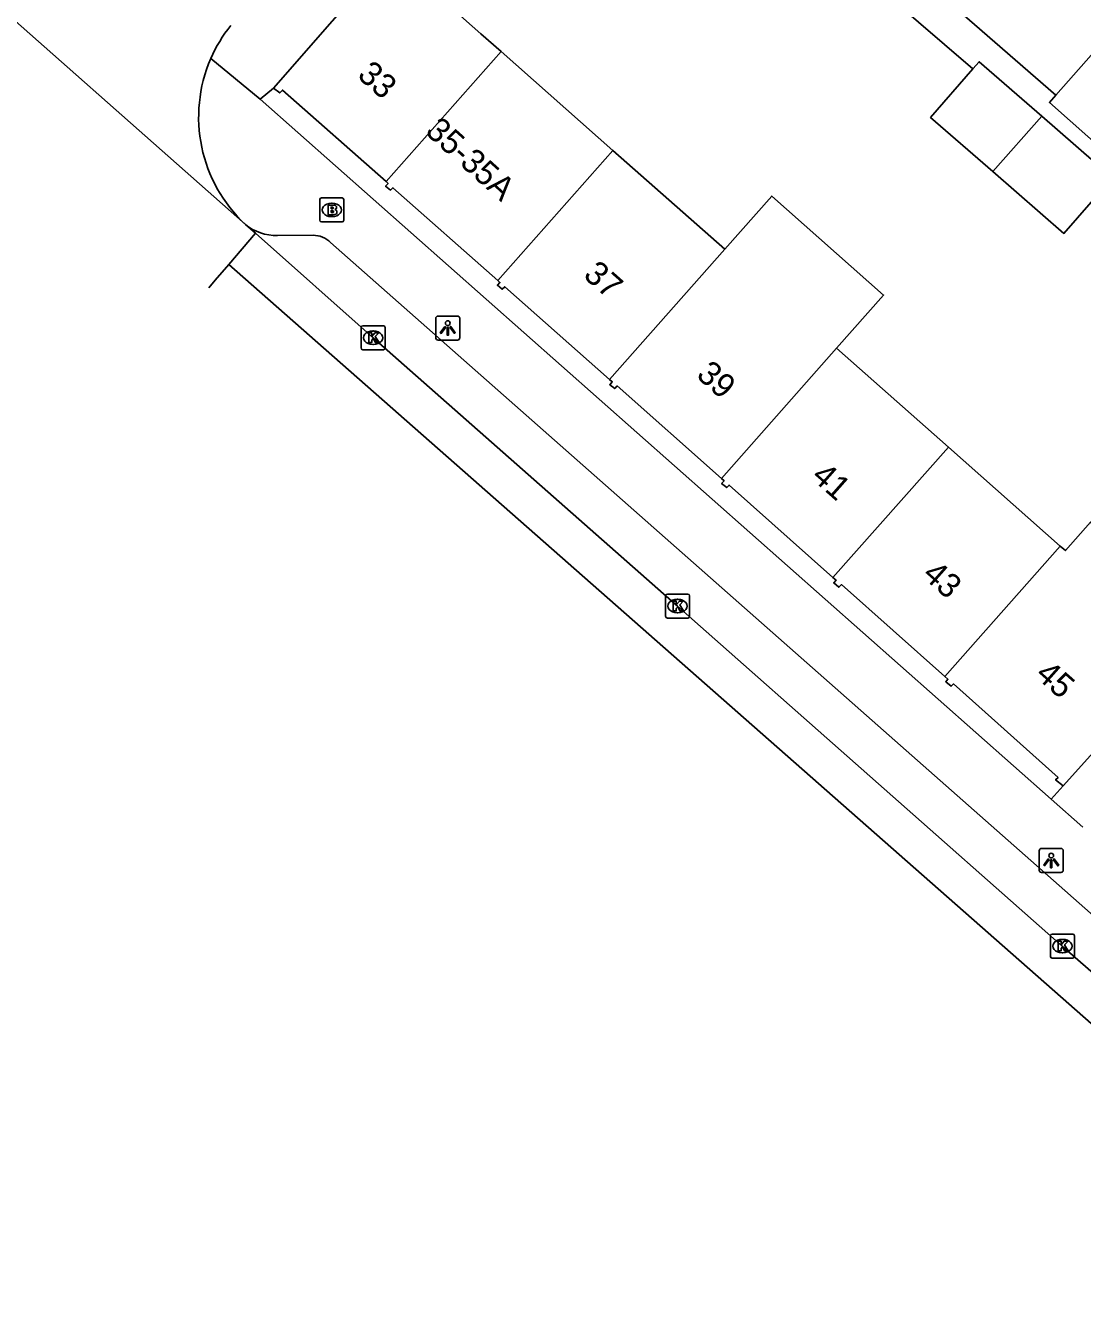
# Model space of a CAD drawing. Extents: x 162812 to 163818, y 381639 to 382470.
# Drawn here: x 162890.1 to 162934, y 381918.9 to 381971.9 of the extents above; entities that cross this region are included whole.
import ezdxf

# ---------------------------------------------------------------- set-up
doc = ezdxf.new("R2010")
doc.units = 0
for name, color, linetype in [('IMGEO_Brandkraan', 7, 'Continuous'), ('IMGEO_Kolk', 7, 'Continuous'), ('IMGEO_Lichtpunt', 7, 'Continuous'), ('IMGEO_Pand', 7, 'Continuous'), ('IMGEO_Pand_nummerreeks', 7, 'Continuous'), ('IMGEO_Rijbaan_lokaal_gesloten', 7, 'Continuous'), ('IMGEO_Rijbaan_lokaal_open', 7, 'Continuous'), ('IMGEO_Voetpad_halfverhard', 7, 'Continuous'), ('IMGEO_Voetpad_open', 7, 'Continuous')]:
    doc.layers.add(name, color=color, linetype=linetype)

msp = doc.modelspace()

# ---------------------------------------------------------------- linework, layer by layer
at = {"layer": 'IMGEO_Brandkraan'}
for p, q in [((162902.393, 381964.79), (162903.245, 381964.79)), ((162902.318, 381963.864), (162902.318, 381964.716)), ((162902.806, 381964.57), (162902.831, 381964.57)), ((162903.319, 381964.716), (162903.319, 381963.864)), ((162903.245, 381963.79), (162902.393, 381963.79)), ((162902.829, 381964.01), (162902.804, 381964.01))]:
    msp.add_line(p, q, dxfattribs=at)
for points in [[(162902.393, 381964.79), (162903.245, 381964.79)], [(162902.318, 381963.864), (162902.318, 381964.716)], [(162902.666, 381964.49), (162902.666, 381964.09), (162902.879, 381964.09)], [(162902.897, 381964.49), (162902.666, 381964.49)], [(162902.845, 381964.409), (162902.791, 381964.409), (162902.791, 381964.333)], [(162902.791, 381964.333), (162902.844, 381964.333)], [(162902.853, 381964.257), (162902.791, 381964.257), (162902.791, 381964.176)], [(162903.319, 381964.716), (162903.319, 381963.864)], [(162903.245, 381963.79), (162902.393, 381963.79)], [(162902.791, 381964.176), (162902.853, 381964.176)]]:
    msp.add_lwpolyline(points, dxfattribs=at)
for centre, radius, start, end in [((162902.395, 381964.714), 0.0765, 91.552, 178.448), ((162902.395, 381964.714), 0.0765, 91.552, 178.448), ((162903.243, 381964.714), 0.0765, 1.552, 88.448), ((162903.243, 381964.714), 0.0765, 1.552, 88.448), ((162902.846, 381964.371), 0.0379, 267.8285, 90.9355), ((162902.854, 381964.216), 0.0404, 269.8759, 90.5077), ((162902.901, 381964.345), 0.145, 59.4692, 91.5367), ((162902.926, 381964.392), 0.0922, 285.5137, 58.1501), ((162902.931, 381964.2), 0.105, 301.3115, 78.989), ((162902.395, 381963.866), 0.0765, 181.552, 268.448), ((162902.395, 381963.866), 0.0765, 181.552, 268.448), ((162902.885, 381964.341), 0.251, 268.6676, 293.5347), ((162903.243, 381963.866), 0.0765, 271.552, 358.448), ((162903.243, 381963.866), 0.0765, 271.552, 358.448)]:
    msp.add_arc(centre, radius, start, end, dxfattribs=at)
for centre, major_axis, ratio, start_param, end_param in [((162902.805, 381964.29), (-0.387, 0.002), 0.722429, 4.712389, 7.853982), ((162902.83, 381964.29), (-0.39, 0.002), 0.717154, 1.570796, 4.712389)]:
    msp.add_ellipse(centre, major_axis=major_axis, ratio=ratio, start_param=start_param, end_param=end_param, dxfattribs=at)
at = {"layer": 'IMGEO_Kolk'}
for p, q in [((162904.111, 381959.481), (162904.963, 381959.481)), ((162904.036, 381958.555), (162904.036, 381959.407)), ((162904.524, 381959.261), (162904.549, 381959.261)), ((162905.037, 381959.407), (162905.037, 381958.555)), ((162904.963, 381958.481), (162904.111, 381958.481)), ((162904.547, 381958.701), (162904.522, 381958.701)), ((162916.757, 381948.336), (162917.609, 381948.336)), ((162916.682, 381947.41), (162916.682, 381948.262)), ((162917.17, 381948.116), (162917.195, 381948.116)), ((162917.683, 381948.262), (162917.683, 381947.41)), ((162917.609, 381947.336), (162916.757, 381947.336)), ((162917.193, 381947.556), (162917.168, 381947.556)), ((162932.665, 381933.286), (162932.665, 381934.138)), ((162932.74, 381934.212), (162933.592, 381934.212)), ((162933.153, 381933.992), (162933.178, 381933.992)), ((162933.666, 381934.138), (162933.666, 381933.286)), ((162933.592, 381933.212), (162932.74, 381933.212)), ((162933.176, 381933.432), (162933.151, 381933.432))]:
    msp.add_line(p, q, dxfattribs=at)
for points in [[(162904.111, 381959.481), (162904.963, 381959.481)], [(162904.036, 381958.555), (162904.036, 381959.407)], [(162904.357, 381959.181), (162904.48, 381959.181), (162904.48, 381959.03), (162904.61, 381959.181), (162904.774, 381959.181), (162904.628, 381959.03), (162904.781, 381958.781), (162904.629, 381958.781), (162904.544, 381958.945), (162904.48, 381958.878), (162904.48, 381958.781), (162904.357, 381958.781), (162904.357, 381959.181)], [(162905.037, 381959.407), (162905.037, 381958.555)], [(162904.963, 381958.481), (162904.111, 381958.481)], [(162916.757, 381948.336), (162917.609, 381948.336)], [(162916.682, 381947.41), (162916.682, 381948.262)], [(162917.003, 381948.036), (162917.126, 381948.036), (162917.126, 381947.885), (162917.256, 381948.036), (162917.42, 381948.036), (162917.274, 381947.885), (162917.427, 381947.636), (162917.275, 381947.636), (162917.19, 381947.8), (162917.126, 381947.733), (162917.126, 381947.636), (162917.003, 381947.636), (162917.003, 381948.036)], [(162917.683, 381948.262), (162917.683, 381947.41)], [(162917.609, 381947.336), (162916.757, 381947.336)], [(162932.665, 381933.286), (162932.665, 381934.138)], [(162932.74, 381934.212), (162933.592, 381934.212)], [(162933.666, 381934.138), (162933.666, 381933.286)], [(162932.986, 381933.912), (162933.109, 381933.912), (162933.109, 381933.761), (162933.239, 381933.912), (162933.403, 381933.912), (162933.257, 381933.761), (162933.41, 381933.512), (162933.258, 381933.512), (162933.173, 381933.676), (162933.109, 381933.609), (162933.109, 381933.512), (162932.986, 381933.512), (162932.986, 381933.912)], [(162933.592, 381933.212), (162932.74, 381933.212)]]:
    msp.add_lwpolyline(points, dxfattribs=at)
for centre, start, end in [((162904.113, 381959.405), 91.552, 178.448), ((162904.113, 381959.405), 91.552, 178.448), ((162904.961, 381959.405), 1.552, 88.448), ((162904.961, 381959.405), 1.552, 88.448), ((162904.113, 381958.557), 181.552, 268.448), ((162904.113, 381958.557), 181.552, 268.448), ((162904.961, 381958.557), 271.552, 358.448), ((162904.961, 381958.557), 271.552, 358.448), ((162916.759, 381948.26), 91.552, 178.448), ((162916.759, 381948.26), 91.552, 178.448), ((162917.607, 381948.26), 1.552, 88.448), ((162917.607, 381948.26), 1.552, 88.448), ((162916.759, 381947.412), 181.552, 268.448), ((162916.759, 381947.412), 181.552, 268.448), ((162917.607, 381947.412), 271.552, 358.448), ((162917.607, 381947.412), 271.552, 358.448), ((162932.742, 381934.136), 91.552, 178.448), ((162932.742, 381934.136), 91.552, 178.448), ((162933.59, 381934.136), 1.552, 88.448), ((162933.59, 381934.136), 1.552, 88.448), ((162932.742, 381933.288), 181.552, 268.448), ((162932.742, 381933.288), 181.552, 268.448), ((162933.59, 381933.288), 271.552, 358.448), ((162933.59, 381933.288), 271.552, 358.448)]:
    msp.add_arc(centre, 0.0765, start, end, dxfattribs=at)
for centre, major_axis, ratio, start_param, end_param in [((162904.523, 381958.981), (-0.387, 0.002), 0.722429, 4.712389, 7.853982), ((162904.548, 381958.981), (-0.39, 0.002), 0.717154, 1.570796, 4.712389), ((162917.169, 381947.836), (-0.387, 0.002), 0.722429, 4.712389, 7.853982), ((162917.194, 381947.836), (-0.39, 0.002), 0.717154, 1.570796, 4.712389), ((162933.152, 381933.712), (-0.387, 0.002), 0.722429, 4.712389, 7.853982), ((162933.177, 381933.712), (-0.39, 0.002), 0.717154, 1.570796, 4.712389)]:
    msp.add_ellipse(centre, major_axis=major_axis, ratio=ratio, start_param=start_param, end_param=end_param, dxfattribs=at)
at = {"layer": 'IMGEO_Lichtpunt'}
for p, q in [((162907.139, 381959.787), (162907.139, 381958.98)), ((162907.139, 381959.787), (162907.139, 381958.98)), ((162908.041, 381959.882), (162907.233, 381959.882)), ((162908.041, 381959.882), (162907.233, 381959.882)), ((162908.135, 381958.98), (162908.135, 381959.787)), ((162908.135, 381958.98), (162908.135, 381959.787)), ((162907.233, 381958.886), (162908.041, 381958.886)), ((162907.233, 381958.886), (162908.041, 381958.886)), ((162933.103, 381937.769), (162932.295, 381937.769)), ((162933.103, 381937.769), (162932.295, 381937.769)), ((162932.201, 381937.674), (162932.201, 381936.867)), ((162932.201, 381937.674), (162932.201, 381936.867)), ((162933.197, 381936.867), (162933.197, 381937.674)), ((162933.197, 381936.867), (162933.197, 381937.674)), ((162932.295, 381936.773), (162933.103, 381936.773)), ((162932.295, 381936.773), (162933.103, 381936.773))]:
    msp.add_line(p, q, dxfattribs=at)
for points in [[(162907.513, 381959.451), (162907.552, 381959.423), (162907.364, 381959.161), (162907.326, 381959.188), (162907.513, 381959.451)], [(162907.725, 381959.423), (162907.763, 381959.45), (162907.95, 381959.188), (162907.911, 381959.16), (162907.725, 381959.423)], [(162907.615, 381959.403), (162907.662, 381959.403), (162907.662, 381959.081), (162907.615, 381959.081), (162907.615, 381959.403)], [(162932.575, 381937.338), (162932.614, 381937.31), (162932.426, 381937.048), (162932.388, 381937.075), (162932.575, 381937.338)], [(162932.677, 381937.29), (162932.724, 381937.29), (162932.724, 381936.968), (162932.677, 381936.968), (162932.677, 381937.29)], [(162932.787, 381937.31), (162932.825, 381937.337), (162933.012, 381937.075), (162932.973, 381937.047), (162932.787, 381937.31)]]:
    msp.add_lwpolyline(points, dxfattribs=at)
for centre in [(162907.638, 381959.585), (162932.7, 381937.472)]:
    msp.add_circle(centre, 0.0994, dxfattribs=at)
for centre, start, end in [((162907.233, 381959.787), 90, 180), ((162907.233, 381959.787), 90, 180), ((162908.041, 381959.787), 0, 90), ((162908.041, 381959.787), 0, 90), ((162907.233, 381958.98), 180, 270), ((162907.233, 381958.98), 180, 270), ((162908.041, 381958.98), 270, 0), ((162908.041, 381958.98), 270, 360), ((162932.295, 381937.674), 90, 180), ((162932.295, 381937.674), 90, 180), ((162933.103, 381937.674), 0, 90), ((162933.103, 381937.674), 0, 90), ((162932.295, 381936.867), 180, 270), ((162932.295, 381936.867), 180, 270), ((162933.103, 381936.867), 270, 0), ((162933.103, 381936.867), 270, 360)]:
    msp.add_arc(centre, 0.0946, start, end, dxfattribs=at)
at = {"layer": 'IMGEO_Pand'}
for points in [[(162900.405, 381969.352), (162905.268, 381974.921)], [(162909.853, 381970.867), (162909.014, 381971.609), (162905.268, 381974.921)], [(162932.887, 381969.052), (162934.889, 381971.31), (162935.277, 381970.966), (162936.263, 381972.078), (162938.173, 381970.384), (162937.385, 381969.496)], [(162909.853, 381970.867), (162905.074, 381965.464)], [(162914.497, 381966.76), (162909.853, 381970.867)], [(162930.276, 381965.881), (162927.69, 381968.132), (162929.451, 381970.154)], [(162932.31, 381968.18), (162929.706, 381970.447), (162929.451, 381970.154)], [(162900.405, 381969.352), (162900.658, 381969.152), (162900.771, 381969.266), (162905.074, 381965.464)], [(162932.887, 381969.052), (162932.624, 381968.756), (162935.082, 381966.577)], [(162930.276, 381965.881), (162932.31, 381968.18)], [(162934.925, 381965.265), (162935.241, 381965.628), (162932.31, 381968.18)], [(162909.714, 381961.353), (162914.497, 381966.76)], [(162919.141, 381962.653), (162914.497, 381966.76)], [(162934.925, 381965.265), (162933.225, 381963.313), (162930.276, 381965.881)], [(162905.074, 381965.464), (162905.159, 381965.389), (162905.055, 381965.274), (162905.259, 381965.116), (162905.357, 381965.214), (162909.714, 381961.353)], [(162923.786, 381958.545), (162925.741, 381960.755), (162921.096, 381964.863), (162919.141, 381962.653)], [(162919.141, 381962.653), (162914.361, 381957.249)], [(162909.714, 381961.353), (162909.8, 381961.277), (162909.696, 381961.161), (162909.903, 381960.995), (162910.003, 381961.101), (162914.361, 381957.249)], [(162923.786, 381958.545), (162919.001, 381953.136)], [(162928.43, 381954.438), (162923.786, 381958.545)], [(162914.361, 381957.249), (162914.472, 381957.151), (162914.366, 381957.031), (162914.573, 381956.87), (162914.676, 381956.977), (162919.001, 381953.136)], [(162923.636, 381949.019), (162928.43, 381954.438)], [(162933.074, 381950.33), (162928.43, 381954.438)], [(162919.001, 381953.136), (162919.111, 381953.039), (162919.012, 381952.927), (162919.222, 381952.757), (162919.324, 381952.859), (162923.636, 381949.019)], [(162939.788, 381947.757), (162937.579, 381949.711), (162936.956, 381949.007), (162934.334, 381951.325), (162933.287, 381950.142), (162933.074, 381950.33)], [(162928.279, 381944.908), (162933.074, 381950.33)], [(162923.636, 381949.019), (162923.762, 381948.907), (162923.669, 381948.798), (162923.883, 381948.617), (162923.989, 381948.726), (162928.279, 381944.908)], [(162933.195, 381940.369), (162936.603, 381944.154), (162939.788, 381947.757)], [(162928.279, 381944.908), (162928.407, 381944.794), (162928.319, 381944.693), (162928.54, 381944.507), (162928.638, 381944.605), (162932.983, 381940.721), (162932.884, 381940.622), (162933.195, 381940.369)]]:
    msp.add_lwpolyline(points, dxfattribs=at)
at = {"layer": 'IMGEO_Rijbaan_lokaal_gesloten'}
for points in [[(162898.541, 381962.027), (162899.649, 381963.319)], [(162899.649, 381963.319), (162904.532, 381958.98), (162917.178, 381947.835), (162933.161, 381933.711), (162937.374, 381930.021)], [(162897.71, 381961.059), (162897.979, 381961.372), (162898.541, 381962.027)], [(162947.525, 381918.912), (162898.541, 381962.027)]]:
    msp.add_lwpolyline(points, dxfattribs=at)
at = {"layer": 'IMGEO_Rijbaan_lokaal_open'}
for points in [[(162899.234, 381963.688), (162886.447, 381974.992)], [(162899.649, 381963.319), (162899.234, 381963.688)]]:
    msp.add_lwpolyline(points, dxfattribs=at)
for centre, radius, start, end in [((162903.405, 381968.128), 6.12, 141.3802, 156.4349), ((162903.376, 381968.146), 6.086, 156.481, 227.1067)]:
    msp.add_arc(centre, radius, start, end, dxfattribs=at)
at = {"layer": 'IMGEO_Voetpad_halfverhard'}
for points in [[(162929.451, 381970.154), (162918.059, 381979.939)], [(162920.227, 381980.079), (162932.887, 381969.052)], [(162932.705, 381939.815), (162933.195, 381940.369)]]:
    msp.add_lwpolyline(points, dxfattribs=at)
at = {"layer": 'IMGEO_Voetpad_open'}
for points in [[(162899.84, 381968.884), (162897.796, 381970.575)], [(162899.84, 381968.884), (162900.405, 381969.352)], [(162932.705, 381939.815), (162899.84, 381968.884)], [(162900.568, 381963.233), (162902.04, 381963.235)], [(162902.773, 381962.94), (162937.86, 381931.963)], [(162934.017, 381938.656), (162932.705, 381939.815)]]:
    msp.add_lwpolyline(points, dxfattribs=at)
for centre, radius, start, end in [((162900.494, 381965.2), 1.969, 230.1929, 272.1402), ((162902.049, 381962.199), 1.036, 45.6646, 90.4902)]:
    msp.add_arc(centre, radius, start, end, dxfattribs=at)

# ---------------------------------------------------------------- texts
at = {"layer": 'IMGEO_Pand_nummerreeks'}
for s, rotation, p in [('33', 318.5109, (162903.837, 381969.821)), ('35-35A', 317.9886, (162906.658, 381967.487)), ('37', 318.5109, (162913.223, 381961.52)), ('39', 318.5121, (162917.916, 381957.369)), ('41', 318.5109, (162922.693, 381953.144)), ('43', 318.5109, (162927.302, 381949.069)), ('45', 318.5109, (162931.995, 381944.919))]:
    msp.add_text(s, height=1, rotation=rotation, dxfattribs=at).set_placement(p)

doc.saveas('drawing.dxf')
